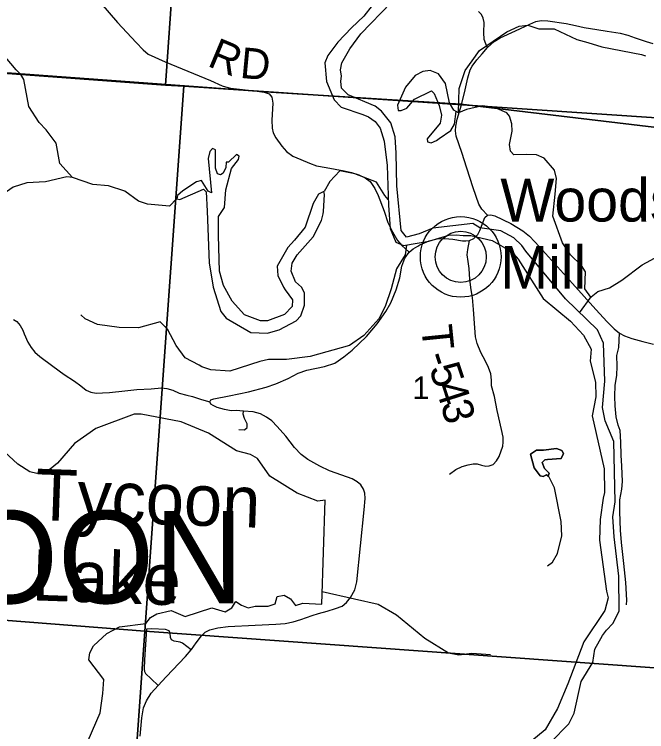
# Model space of a CAD drawing. Extents: x 1878108 to 2183446, y 146837 to 508383.
# Drawn here: x 2009743 to 2015902, y 336667 to 343657 of the extents above; entities that cross this region are included whole.
import ezdxf

# ---------------------------------------------------------------- set-up
doc = ezdxf.new("R2010")
doc.units = 0
for name, color, linetype in [('GM_X_County_Road', 7, 'Continuous'), ('GM_X_County_Road_Text', 7, 'Continuous'), ('GM_X_Major_Lake', 7, 'Continuous'), ('GM_X_Major_Lake_Text', 7, 'Continuous'), ('GM_X_Major_River', 7, 'Continuous'), ('GM_X_Minor_River', 7, 'Continuous'), ('GM_X_Section', 7, 'Continuous'), ('GM_X_Section_Text', 7, 'Continuous'), ('GM_X_Township', 7, 'Continuous'), ('GM_X_Township_Road', 7, 'Continuous'), ('GM_X_Township_Road_Text', 7, 'Continuous'), ('GM_X_Township_ROW', 7, 'Continuous'), ('GM_X_Township_Text', 7, 'Continuous'), ('GM_X_Unincorporated', 7, 'Continuous'), ('GM_X_Unincorporated_Location', 7, 'Continuous'), ('GM_X_Unincorporated_Text', 7, 'Continuous')]:
    doc.layers.add(name, color=color, linetype=linetype)

msp = doc.modelspace()

# ---------------------------------------------------------------- linework, layer by layer
at = {"layer": 'GM_X_County_Road'}
for points in [[(2009594.6, 344923.9), (2009753.8, 344775.2), (2009864.7, 344667.6), (2009981.3, 344549.9), (2010065.1, 344440.1), (2010219, 344237.5), (2010340.1, 344081.3), (2010523.5, 343845.9), (2010584.6, 343767.8), (2010746.5, 343578.8), (2010929.9, 343384.1), (2010998.9, 343310.5), (2011047.6, 343269.7), (2011211.7, 343195), (2011652, 343011.7), (2011765.8, 342960.5)], [(2014097.9, 342776.6), (2014098.8, 342779.9), (2014127, 342892.9), (2014160.7, 343039.9), (2014182, 343116.3), (2014201.1, 343153.4), (2014248.3, 343213.9), (2014300.8, 343273.4), (2014353.2, 343332.9), (2014417.8, 343391.3), (2014476.2, 343428.4), (2014624.4, 343496.9), (2014764.7, 343563.1), (2014822, 343586.7), (2014873.6, 343597.9), (2014941, 343594.5), (2015117.2, 343568.7), (2015209.3, 343549.6), (2015292.4, 343530.5), (2015415.9, 343508.1), (2015519.2, 343492.4), (2015642.7, 343474.4), (2015717.9, 343454.2), (2015792, 343429.5), (2015898.6, 343392.5), (2015962.6, 343374.5)], [(2011765.8, 342960.5), (2011775.4, 342956.2), (2011849, 342938.1), (2012107.5, 342907.8), (2012177.2, 342899.6), (2012223.6, 342882.6), (2012251.9, 342849.8), (2012262.1, 342792.1), (2012249.7, 342625.7), (2012255.3, 342548.7), (2012265.4, 342504), (2012289.3, 342452.5), (2012347, 342372.1), (2012394.5, 342320.1), (2012454.5, 342275.9), (2012533.8, 342242), (2012616.4, 342206.9), (2012686.6, 342182), (2012781.6, 342165), (2012954.8, 342133.3), (2013026.1, 342117.5), (2013099.7, 342094.8), (2013159.7, 342065.4), (2013209.5, 342026.9), (2013253.6, 341959), (2013287.1, 341893.2), (2013346.1, 341738.1), (2013381.9, 341627.9), (2013425.5, 341536.8), (2013474.2, 341453.5), (2013521.7, 341402.2), (2013548.6, 341375.3), (2013588.3, 341338.1)], [(2014351.1, 341699.6), (2014297.3, 341758.6), (2014267.8, 341806.1), (2014213.9, 341967.6), (2014151.7, 342158.6), (2014101.2, 342311.3), (2014047.3, 342469.6), (2014040.6, 342522.4), (2014042.8, 342567.3), (2014057.4, 342634.6), (2014097.9, 342776.6)], [(2013672.8, 341398.8), (2013693.5, 341411.2), (2013783.2, 341450.9), (2013861.4, 341468.9), (2013937, 341472.7), (2014014, 341466.3), (2014108.8, 341448.4), (2014139.6, 341449.7), (2014178, 341454.8), (2014220.3, 341472.7), (2014258.8, 341512.5), (2014276.8, 341550.9), (2014326.7, 341677.9), (2014351.1, 341699.6), (2014382.9, 341704.9), (2014424.2, 341692), (2014580.6, 341617.6), (2014694.7, 341548.4), (2014762.6, 341494.5), (2014860, 341390.7), (2015180.5, 341033), (2015408.7, 340779.2), (2015519, 340661.3), (2015585.6, 340590.8), (2015636.9, 340548.5), (2015685.4, 340523.2), (2015757.6, 340497.4), (2015866, 340470.3), (2015968, 340443.2)], [(2013588.3, 341338.1), (2013629.4, 341372.8), (2013672.8, 341398.8)], [(2011679.8, 339846.8), (2011656.4, 339858.8), (2011648.2, 339881.8), (2011656.4, 339899.8), (2011687.2, 339910), (2011834.6, 339939.5), (2012024.4, 339979.3), (2012196.1, 340022.9), (2012291, 340054.9), (2012410.2, 340108.7), (2012508.9, 340160), (2012593.5, 340189.5), (2012764, 340226.7), (2012865.3, 340258.7), (2012953.8, 340319), (2013034.5, 340385.6), (2013173, 340516.4), (2013276.8, 340639.5), (2013361.4, 340762.5), (2013408.9, 340845.9), (2013462.7, 340972.8), (2013497.3, 341089.4), (2013517.8, 341203.5), (2013547.3, 341280.4), (2013588.3, 341338.1)], [(2010969.3, 336623.1), (2010983.4, 336802.6), (2011001.4, 336900), (2011029.6, 336965.4), (2011075.7, 337042.3), (2011144.7, 337117.3), (2011221.9, 337201.3), (2011409, 337397.4), (2011464.3, 337463.5), (2011468, 337467.9), (2011512.9, 337530.7), (2011565.4, 337600), (2011601.3, 337635.8), (2011647.5, 337658.9), (2011724.4, 337676.9), (2011825.7, 337691), (2012089.7, 337703.8), (2012288.4, 337712.8), (2012380.7, 337720.5), (2012457.7, 337735.8), (2012532, 337758.9), (2012643.5, 337797.4), (2012705.1, 337819.2), (2012791, 337842.2), (2012871.7, 337865.3), (2012935.8, 337891), (2012978.1, 337925.6), (2013016.6, 337974.3), (2013058.9, 338049.9), (2013079.4, 338128.1), (2013151.2, 338829.4), (2013161.5, 338939.6), (2013157.6, 338989.6), (2013144.8, 339030.6), (2013116.6, 339071.6), (2013083.3, 339102.4), (2013033.3, 339131.9), (2012934.5, 339165.2), (2012812.8, 339208.8), (2012719.2, 339252.4), (2012601.2, 339319.1), (2012537.1, 339367.8), (2012473, 339435.7), (2012387.1, 339546), (2012303.8, 339642.1), (2012251.3, 339696), (2012200, 339730.6), (2012139.7, 339762.6), (2012070.5, 339784.4), (2011975.6, 339790.8), (2011902.6, 339795.9), (2011855.1, 339794.7), (2011788.5, 339807.5), (2011719.3, 339826.7), (2011679.8, 339846.8)]]:
    msp.add_lwpolyline(points, dxfattribs=at)
at = {"layer": 'GM_X_Major_Lake'}
msp.add_line((2012738.5, 337907.5), (2012769.8, 338922.2), dxfattribs=at)
for points in [[(2012769.8, 338922.2), (2012697.9, 338914), (2012498.1, 338989.5), (2012232.1, 339154.9), (2012112, 339328.9), (2012044, 339368.7), (2011908.1, 339402.4), (2011634.2, 339575.8), (2011368.3, 339687.2), (2010978.7, 339762.1), (2010908.8, 339761.9), (2010537.5, 339620.4), (2010330.1, 339473.5), (2010164.6, 339282.6), (2010092.8, 339226.3), (2009963.1, 339183.8), (2009893.1, 339199.6), (2009775.2, 339273.4), (2009647.1, 339393.2)], [(2010463.1, 336580.4), (2010578.4, 336849.3), (2010606.1, 337037.7), (2010613.8, 337174), (2010469.7, 337366), (2010477.5, 337436.1), (2010513.4, 337502.4), (2010643, 337623), (2010768.7, 337687.5), (2011024.3, 337720.4), (2011070.1, 337780.7), (2011132, 337814.9), (2011269.7, 337847.4), (2011405.7, 337789.7), (2011667.2, 337874.7), (2011795.1, 337833), (2011862.9, 337873.3), (2011900.7, 337933.6), (2011956.7, 337899.7), (2012020.7, 337873.8), (2012088.6, 337890.1), (2012216.4, 337890.5), (2012284.3, 337912.7), (2012304.1, 337982.9), (2012370, 337997.2), (2012432, 337961.3), (2012482, 337897.3), (2012551.9, 337919.6), (2012738.5, 337907.5)]]:
    msp.add_lwpolyline(points, dxfattribs=at)
at = {"layer": 'GM_X_Major_River'}
for points in [[(2013553.4, 344162.4), (2013146.9, 343640.1), (2013027.3, 343525.5), (2012893.7, 343386.8), (2012798.1, 343256.2), (2012768.2, 343184), (2012784.5, 343003.7), (2012856.8, 342825.6), (2012926.8, 342751.7), (2013138.6, 342680.3), (2013192.6, 342658.4), (2013258.6, 342612.5), (2013306.6, 342548.6), (2013346.8, 342422.5), (2013375.2, 342184.1), (2013387.9, 341795.4)], [(2014967.1, 336560.5), (2015142.6, 336741.4), (2015196.3, 336845.8), (2015263.7, 337156.6), (2015377.2, 337341.4), (2015396.9, 337471.7), (2015470.6, 337604.2), (2015512.4, 337654.4), (2015572.2, 337720.7), (2015633.9, 337841.2), (2015631.3, 338181.8), (2015586.7, 338566.4), (2015574.4, 338760.8), (2015596.1, 338905.1), (2015583, 339494.2), (2015496.8, 339696.3), (2015472.6, 339824.4), (2015494.1, 340081), (2015483.5, 340451.6), (2015423.3, 340583.7), (2015111.2, 340885.3), (2014726.9, 341348.9), (2014684.8, 341402.9), (2014608.8, 341478.8), (2014482.9, 341548.5), (2014277.1, 341577.9), (2014209.1, 341617.7), (2013819.7, 341574.4), (2013686, 341517.9), (2013562.2, 341485.4), (2013512.1, 341549.4), (2013469.4, 341986), (2013460.9, 342304.6), (2013452.6, 342462.9), (2013410.4, 342599), (2013318.3, 342714.9), (2013258.3, 342760.8), (2012994.5, 342872.2), (2012928.5, 342938.1), (2012922.3, 343006.2), (2012928.2, 343056.3), (2012920.2, 343116.4), (2012934, 343184.5), (2013009.7, 343321), (2013119.3, 343467.7), (2013412.3, 343773.2)], [(2013387.9, 341795.4), (2013404.3, 341569.1), (2013460.4, 341437), (2013534.4, 341403.2), (2013780, 341446), (2013975.6, 341504.8), (2014047.5, 341507), (2014115.4, 341501.2), (2014189.3, 341503.5), (2014397.1, 341454), (2014589.1, 341342.5), (2014649.1, 341272.5), (2014895.5, 340886.6), (2015161.5, 340667), (2015287.6, 340529.2), (2015361.7, 340393.2), (2015352, 340276.9), (2015404.2, 340072.7), (2015408.5, 339928.4), (2015370.9, 339746), (2015487.6, 339229.4), (2015492, 338998.9), (2015478.2, 338940.8), (2015448.6, 338734.3), (2015443, 338531.9), (2015511.7, 338035.1), (2015525.8, 337971.1), (2015494.1, 337848.7), (2015290.9, 337543.5), (2015133.9, 337134.2), (2015034.4, 336891.4), (2014913, 336684.6), (2014783.4, 336578)]]:
    msp.add_lwpolyline(points, dxfattribs=at)
at = {"layer": 'GM_X_Minor_River'}
for points in [[(2014068.8, 342699.4), (2014074.7, 342934.6), (2014134.4, 343110.9), (2014202.3, 343205.1), (2014274.1, 343303.4), (2014539.6, 343486.1), (2014659.4, 343542.3), (2014743.3, 343550.5), (2014853.2, 343516.7), (2015001.1, 343515), (2015222.9, 343413.3), (2015330.8, 343383.4), (2015464.7, 343341.6), (2015852.4, 343266.3), (2015892.4, 343254.3)], [(2011325, 341861.3), (2011255, 341788.2), (2011041.2, 341805.9), (2010951.2, 341837.7), (2010819.3, 341933.6), (2010659.4, 341985.3), (2010507.5, 341999.1), (2010309.8, 342067.8), (2010185.6, 342202.7), (2010149.5, 342400.8), (2010051.4, 342532.8), (2009983.4, 342604.7), (2009883.4, 342758.7), (2009835.1, 343020.8), (2009807.1, 343070.8), (2009761.1, 343116.8), (2009655.1, 343238.7)], [(2014048.2, 342709.7), (2014023, 342722.3), (2013982.9, 342796.3), (2013942.8, 342982.4), (2013874.7, 343076.4), (2013792.8, 343110.3), (2013720.9, 343100.1), (2013647, 343062), (2013553.2, 342947.7), (2013475.5, 342773.3), (2013481.6, 342721.3), (2013511.5, 342719.3), (2013567.4, 342743.5), (2013639.3, 342829.7)], [(2014048.2, 342709.7), (2014023, 342722.3), (2013982.9, 342796.3), (2013942.8, 342982.4), (2013874.7, 343076.4), (2013792.8, 343110.3), (2013720.9, 343100.1), (2013647, 343062), (2013553.2, 342947.7), (2013475.5, 342773.3), (2013481.6, 342721.3), (2013511.5, 342719.3), (2013567.4, 342743.5), (2013639.3, 342829.7), (2013805, 342912.1), (2013831, 342886.1), (2013881.1, 342768.1), (2013905.2, 342676), (2013891.3, 342597.9), (2013763.6, 342443.5), (2013767.6, 342415.5), (2013803.6, 342405.6), (2013853.5, 342427.7), (2013881.4, 342447.8), (2013993.2, 342526), (2014031.1, 342588.2), (2014048.2, 342709.7)], [(2013639.3, 342829.7), (2013805, 342912.1), (2013831, 342886.1), (2013881.1, 342768.1), (2013905.2, 342676), (2013891.3, 342597.9), (2013763.6, 342443.5), (2013767.6, 342415.5), (2013803.6, 342405.6), (2013853.5, 342427.7), (2013881.4, 342447.8), (2013993.2, 342526), (2014031.1, 342588.2), (2014048.2, 342709.7)], [(2015358.5, 340900.4), (2015299.5, 340980.9), (2015307.3, 341147), (2015267.3, 341211), (2015161.3, 341315), (2015081.3, 341430.9), (2014989.1, 341689), (2015010.8, 341905.3), (2015024.6, 342057.5), (2015004.6, 342137.5), (2014904.5, 342255.5), (2014828.6, 342289.3), (2014734.7, 342291.2), (2014608.8, 342288.9), (2014574.8, 342324.9), (2014564.8, 342389), (2014590.6, 342519.1), (2014590.5, 342591.2), (2014566.5, 342665.2), (2014540.5, 342697.2), (2014418.5, 342749.1), (2014304.6, 342764.9), (2014148.8, 342728.5), (2014070.9, 342698.4), (2014048.2, 342709.7)], [(2011671.9, 342349.6), (2011648, 342321.5), (2011632.1, 342251.4), (2011664.4, 341917.1), (2011632.4, 341935.1), (2011566.4, 342037.1), (2011518.4, 342025), (2011382.7, 341936.6), (2011330.8, 341890.5), (2011324.8, 341860.4), (2011354.8, 341852.5), (2011584.4, 341953), (2011610.4, 341929), (2011620.6, 341738.9), (2011639.2, 341236.4), (2011679.4, 340998.2), (2011753.6, 340762.1), (2011805.6, 340696.2), (2012047.5, 340556.5), (2012207.3, 340550.8), (2012241.3, 340558.8), (2012323.2, 340583), (2012488.9, 340669.4), (2012534.8, 340719.5), (2012568.6, 340823.7), (2012568.5, 340943.8), (2012538.5, 340997.8), (2012482.5, 341049.8), (2012438.4, 341153.8), (2012450.3, 341233.9), (2012496.2, 341314), (2012653.8, 341490.5), (2012735.5, 341648.8), (2012751.5, 341712.9), (2012755.4, 341737), (2012765.2, 341903.1), (2012759, 341931.1)], [(2012759, 341931.1), (2012705.3, 341905), (2012653.4, 341814.8), (2012575.8, 341584.5), (2012472, 341456.1), (2012406.2, 341386), (2012304.5, 341203.6), (2012310.6, 341111.5), (2012364.7, 340997.5), (2012380.7, 340973.5), (2012452.7, 340873.5), (2012448.8, 340811.5), (2012372.9, 340733.2), (2012209.2, 340668.9), (2012141.3, 340670.8), (2011985.4, 340728.5), (2011863.3, 340862.4), (2011779.3, 341014.4), (2011741.1, 341154.5), (2011732.8, 341500.8), (2011732.6, 341687), (2011790.4, 341775.2), (2011804.2, 341947.4), (2011857.9, 342153.7), (2011927.7, 342243.9), (2011931.7, 342274), (2011907.7, 342291.9), (2011829.9, 342217.7), (2011805.9, 342217.7), (2011804, 342163.6), (2011776.1, 342109.5), (2011750.1, 342093.5), (2011722.1, 342101.4), (2011702.1, 342159.4), (2011701.9, 342335.6), (2011671.9, 342349.6), (2011648, 342321.5), (2011632.1, 342251.4), (2011664.4, 341917.1), (2011632.4, 341935.1), (2011566.4, 342037.1), (2011518.4, 342025), (2011382.7, 341936.6), (2011330.8, 341890.5), (2011324.8, 341860.4), (2011354.8, 341852.5), (2011584.4, 341953), (2011610.4, 341929), (2011620.6, 341738.9), (2011639.2, 341236.4), (2011679.4, 340998.2), (2011753.6, 340762.1), (2011805.6, 340696.2), (2012047.5, 340556.5), (2012207.3, 340550.8), (2012241.3, 340558.8), (2012323.2, 340583), (2012488.9, 340669.4), (2012534.8, 340719.5), (2012568.6, 340823.7), (2012568.5, 340943.8), (2012538.5, 340997.8), (2012482.5, 341049.8), (2012438.4, 341153.8), (2012450.3, 341233.9), (2012496.2, 341314), (2012653.8, 341490.5), (2012735.5, 341648.8), (2012751.5, 341712.9), (2012755.4, 341737), (2012765.2, 341903.1), (2012759, 341931.1)], [(2012759, 341931.1), (2012705.3, 341905), (2012653.4, 341814.8), (2012575.8, 341584.5), (2012472, 341456.1), (2012406.2, 341386), (2012304.5, 341203.6), (2012310.6, 341111.5), (2012364.7, 340997.5), (2012380.7, 340973.5), (2012452.7, 340873.5), (2012448.8, 340811.5), (2012372.9, 340733.2), (2012209.2, 340668.9), (2012141.3, 340670.8), (2011985.4, 340728.5), (2011863.3, 340862.4), (2011779.3, 341014.4), (2011741.1, 341154.5), (2011732.8, 341500.8), (2011732.6, 341687), (2011790.4, 341775.2), (2011804.2, 341947.4), (2011857.9, 342153.7), (2011927.7, 342243.9), (2011931.7, 342274), (2011907.7, 342291.9), (2011829.9, 342217.7), (2011805.9, 342217.7), (2011804, 342163.6), (2011776.1, 342109.5), (2011750.1, 342093.5), (2011722.1, 342101.4), (2011702.1, 342159.4), (2011701.9, 342335.6), (2011671.9, 342349.6)], [(2013385.7, 341852), (2013350.6, 341892.2), (2013270.6, 342022.2), (2013060.7, 342103.9), (2012912.8, 342133.6), (2012815, 342029.4), (2012759.6, 341931.9)], [(2010309.1, 342067.9), (2010253.7, 342072.7), (2010046, 342024.2), (2009864.2, 342013.9), (2009730.4, 341973.6), (2009532.7, 341835.1), (2009445, 341680.8), (2009353.2, 341568.5), (2009261.4, 341506.3), (2009027.7, 341429.8), (2008857.9, 341421.5), (2008544.3, 341360.8), (2008354.5, 341392.5)], [(2015247.7, 340749.3), (2015361.5, 340904.9), (2015427.4, 340955.1), (2015539.3, 340991.3), (2015659, 341067.6), (2015858.7, 341216.1), (2016262, 341435.1), (2016375.8, 341483.4), (2016525.6, 341495.7)], [(2013561.9, 341408.7), (2013549, 341312), (2013465.3, 341177.7), (2013413.6, 340981.4), (2013355.8, 340811.1), (2013292, 340690.9), (2013148.3, 340528.5), (2013006.6, 340430.1), (2012623.1, 340323.3), (2012395.4, 340294.8), (2012217.6, 340292.5), (2012135.7, 340272.4), (2011842.1, 340179.7), (2011656.3, 340193.4), (2011570.4, 340223.3), (2011542.4, 340237.2), (2011408.4, 340311.1), (2011318.4, 340429), (2011236.3, 340589), (2011162.3, 340659), (2010950.6, 340600.5), (2010762.8, 340604.2), (2010553, 340633.8), (2010431.1, 340689.7), (2010389.1, 340729.6)], [(2015025.6, 339424.7), (2014897.7, 339410.5), (2014829.8, 339408.4), (2014771.9, 339372.2), (2014806, 339236.1), (2014866, 339160.2), (2014894, 339152.2), (2014926, 339168.3), (2014941.5, 339155.2)], [(2014941.5, 339155.2), (2014926, 339168.3), (2014894, 339152.2), (2014866, 339160.2), (2014806, 339236.1), (2014771.9, 339372.2), (2014829.8, 339408.4), (2014897.7, 339410.5), (2015025.6, 339424.7), (2015075.5, 339406.8), (2015091.5, 339378.8), (2015069.6, 339328.7), (2014935.8, 339320.5), (2014911.8, 339314.4), (2014885.9, 339290.3), (2014907.9, 339232.3), (2014953.9, 339184.4), (2014941.5, 339155.2)], [(2014941.5, 339155.2), (2014953.9, 339184.4), (2014907.9, 339232.3), (2014885.9, 339290.3), (2014911.8, 339314.4), (2014935.8, 339320.5), (2015069.6, 339328.7), (2015091.5, 339378.8), (2015075.5, 339406.8), (2015025.6, 339424.7)], [(2014934.9, 338283.3), (2014984.8, 338319.5), (2015032.7, 338401.6), (2015074.5, 338575.9), (2015068.3, 338714), (2015004, 339042.3), (2014951.9, 339146.3), (2014941.5, 339155.2)], [(2012741.1, 338032.8), (2013055.3, 337961.6), (2013287.1, 337908), (2013467, 337806.1), (2013741, 337576.4), (2013972.9, 337434.6), (2014072.8, 337416.8), (2014198.7, 337431), (2014381.8, 337419.8)]]:
    msp.add_lwpolyline(points, dxfattribs=at)
at = {"layer": 'GM_X_Section'}
for points in [[(2011587.2, 348298.2), (2011214.3, 342968.4), (2006158.5, 343339.8), (2005874.4, 343365.2), (2006273.3, 348657.1)], [(2017121.1, 347933.9), (2017107.5, 347769.8), (2016724.2, 342600), (2011392.3, 342956.8), (2011214.3, 342968.4), (2011587.2, 348298.2)], [(2011214.3, 342968.4), (2011392.3, 342956.8), (2011013.4, 337644.9), (2005767.4, 338055.9), (2006158.5, 343339.8)], [(2011392.3, 342956.8), (2016724.2, 342600), (2016695, 342231.8), (2016339.4, 337264), (2011013.4, 337644.9)], [(2011013.4, 337644.9), (2010634.5, 332291), (2005342.6, 332682), (2005767.4, 338055.9)], [(2016339.4, 337264), (2016317.9, 337015.9), (2015982.4, 331960.2), (2010634.5, 332291), (2011013.4, 337644.9)]]:
    msp.add_lwpolyline(points, close=True, dxfattribs=at)
at = {"layer": 'GM_X_Township'}
for points in [[(2017298, 350114.1), (2016876.3, 344500.5), (2016771.3, 342980.5), (2016735.7, 342465.3), (2014090.7, 342780.8), (2012240.2, 342898.1), (2008693, 343157.7), (2004354.1, 343457.5), (2003141.6, 343548.2), (2000896.9, 343716.1), (1999693.4, 343807.9), (1997660.6, 343962.9), (1995715.1, 344111.2), (1994970.8, 344177.4), (1990310.6, 344542.4), (1989690.7, 344598.5), (1988327.1, 344706.4), (1984472.4, 345011.3), (1984423, 345015.2), (1984436.4, 345172.5), (1984507.3, 345999.8), (1984847.2, 350030.1)], [(2004354.1, 343457.5), (2008693, 343157.7), (2012240.2, 342898.1), (2014090.7, 342780.8), (2016735.7, 342465.3), (2016711.2, 342233), (2016507.5, 339833.1), (2016283.5, 337192.7), (2016112.8, 333710.8), (2015936.6, 331921.1), (2015741, 328246.1), (2015410.7, 323562.4), (2015321.9, 322207.3), (2015298.1, 321725.4), (2015269.1, 321317.3), (2015253.9, 321234.4), (2015228.5, 320852.6), (2015188.5, 320381.6), (2015103.2, 319163.9), (2014740.5, 313957.9), (2014657.9, 312772.2), (2014499.4, 310496.8)]]:
    msp.add_lwpolyline(points, dxfattribs=at)
at = {"layer": 'GM_X_Township_Road'}
for points in [[(2014353.2, 343332.9), (2014335.3, 343370.4), (2014321, 343410.6), (2014317.4, 343481.2), (2014318.3, 343577.7), (2014311.2, 343619.7), (2014292.4, 343655.4), (2014263.8, 343684)], [(2014232.3, 339277.4), (2014251.1, 339276.8), (2014293.4, 339263.9), (2014337, 339253.7), (2014367.8, 339256.2), (2014407.5, 339270.3), (2014439.6, 339305), (2014465.2, 339347.3), (2014501.1, 339449.8), (2014504.9, 339487), (2014503.7, 339535.7), (2014487, 339611.3), (2014447.3, 339797.2), (2014420.3, 339931.8), (2014390.8, 340038.2), (2014389.6, 340092.1), (2014384.4, 340153.6), (2014360.1, 340216.4), (2014331.9, 340278), (2014288.3, 340361.3), (2014249.8, 340449.7), (2014234.4, 340513.8), (2014228, 340603.6), (2014215.2, 340779.2), (2014205, 340897.1), (2014193.4, 340971.5), (2014180.6, 341074.1), (2014174.2, 341181.7), (2014163.9, 341249.7), (2014153.7, 341315.1), (2014158.8, 341366.3), (2014178, 341454.8)], [(2009734.8, 340684.3), (2009766.8, 340663.8), (2009800.2, 340624.1), (2009824.5, 340577.9), (2009839.9, 340542), (2009873.2, 340462.6), (2009905.3, 340410), (2009941.2, 340363.9), (2009992.5, 340321.5), (2010118.1, 340228), (2010228.3, 340148.5), (2010328.3, 340081.8), (2010389.9, 340035.7), (2010443.7, 339994.6), (2010488.6, 339974.1), (2010538.6, 339965.2), (2010601.4, 339967.7), (2010670.6, 339972.9), (2010819.3, 339989.5), (2010936, 340001.1), (2011074.4, 340008.7), (2011177, 340017.7), (2011228.3, 340011.3), (2011285.9, 339993.4), (2011347.5, 339966.4), (2011421.8, 339945.9), (2011477, 339931.8), (2011566.7, 339903.6), (2011648.2, 339881.8)], [(2015706.4, 337901.3), (2015708.8, 337949.2), (2015699.6, 338120.7), (2015679.9, 338303.8), (2015658.3, 338510.3), (2015648, 338630.3), (2015640.2, 338809.7), (2015641.5, 338925.8), (2015659, 339030), (2015667.8, 339103.2), (2015661.4, 339253.5), (2015653.1, 339360.7), (2015649.3, 339487.1), (2015642.8, 339600.6), (2015623.5, 339653.6), (2015605.4, 339736.1), (2015596.4, 339843.2), (2015591.2, 339932.3), (2015596.4, 340043.2), (2015611.1, 340138.9), (2015614.4, 340229), (2015613.1, 340333.5), (2015629.9, 340409.7), (2015636.9, 340548.5)], [(2011930.8, 339610.1), (2011984.6, 339608.8), (2012010.3, 339631.9), (2012010.3, 339667.7), (2011984.6, 339717.7), (2011971.8, 339760.1), (2011975.6, 339790.8)], [(2011030.3, 337664.3), (2011010.3, 337366.6), (2011007.8, 337275.6), (2011011.6, 337253.8), (2011021.9, 337233.3), (2011074.4, 337180.8), (2011144.7, 337117.3)], [(2011464.3, 337463.5), (2011382.1, 337529.4), (2011359.1, 337540.1), (2011300.1, 337548.7), (2011274.4, 337561.5), (2011262.9, 337583.3), (2011260.3, 337625.6), (2011250.1, 337650), (2011215.4, 337661.5), (2011083.4, 337669.2), (2011030.3, 337664.3)]]:
    msp.add_lwpolyline(points, dxfattribs=at)
at = {"layer": 'GM_X_Township_ROW'}
msp.add_lwpolyline([(2013980.6, 339175.5), (2014043.4, 339220.3), (2014105, 339249.8), (2014165.2, 339267.8), (2014211.4, 339278), (2014232.3, 339277.4)], dxfattribs=at)
at = {"layer": 'GM_X_Unincorporated'}
for radius in [392.8, 249]:
    msp.add_circle((2014091, 341293.7), radius, dxfattribs=at)
at = {"layer": 'GM_X_Unincorporated_Location'}
msp.add_line((2014091, 341293.7), (2014091, 341293.7), dxfattribs=at)

# ---------------------------------------------------------------- texts
at = {"layer": 'GM_X_County_Road_Text'}
for s, rotation, p in [('R', 337.25779, (2011612.8, 343158.3)), ('D', 354.58345, (2011934.2, 343039.4))]:
    msp.add_text(s, height=300, rotation=rotation, dxfattribs=at).set_placement(p)
at = {"layer": 'GM_X_Major_Lake_Text'}
for s, rotation, p in [('Tycoon', 357.9979, (2009940, 338730.3)), ('Lake', 357.99755, (2009907.7, 337947.2))]:
    msp.add_text(s, height=500, rotation=rotation, dxfattribs=at).set_placement(p)
at = {"layer": 'GM_X_Section_Text'}
msp.add_text('1', height=221, rotation=0.00001, dxfattribs=at).set_placement((2013621.4, 339907.2))
at = {"layer": 'GM_X_Township_Road_Text'}
for s, rotation, p in [('T', 275.67905, (2013706.1, 340618.4)), ('-', 287.6085, (2013742, 340328.5)), ('5', 288.22591, (2013780.4, 340207.8)), ('4', 287.85977, (2013838, 340032.7)), ('3', 284.92355, (2013893.6, 339860.7))]:
    msp.add_text(s, height=300, rotation=rotation, dxfattribs=at).set_placement(p)
at = {"layer": 'GM_X_Township_Text'}
msp.add_text('RACCOON', height=900, rotation=0.00001, dxfattribs=at).set_placement((2005821.7, 337917.8))
at = {"layer": 'GM_X_Unincorporated_Text'}
for s, p in [('Woods', (2014477.2, 341638)), ('Mill', (2014477.2, 340982.5))]:
    msp.add_text(s, height=417, rotation=0.00001, dxfattribs=at).set_placement(p)

doc.saveas('drawing.dxf')
